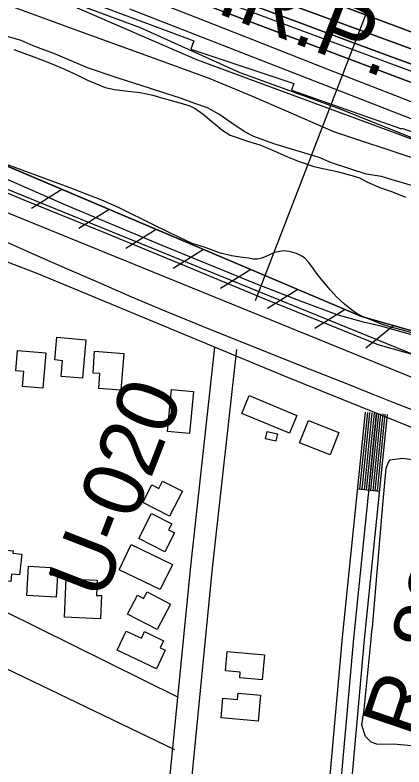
# Model space of a CAD drawing. Extents: x 3704301 to 3742427, y 506229 to 532009.
# Drawn here: x 3710287 to 3710818, y 519032 to 520058 of the extents above; entities that cross this region are included whole.
import ezdxf

# ---------------------------------------------------------------- set-up
doc = ezdxf.new("R2010")
doc.units = 0
for name, color, linetype in [('V-BLDG-OTLN', 7, 'Continuous'), ('V-FLOD-BASE', 7, 'Continuous'), ('V-LEVE-TOET', 7, 'Continuous'), ('V-RIVR-EDGE', 7, 'Continuous'), ('V-RIVR-RANG', 7, 'Continuous'), ('V-RIVR-RANG-IDEN', 7, 'Continuous'), ('V-ROAD-CNTR', 7, 'Continuous'), ('V-RRAP-FSHR', 7, 'Continuous'), ('V-RRAP-RVMT', 7, 'Continuous'), ('V-SITE-VEGE', 7, 'Continuous'), ('V-SURV-LINE', 7, 'Continuous'), ('V-TOPO-DPTH', 7, 'Continuous'), ('V-TOPO-MINR', 7, 'Continuous'), ('V-TOPO-SHOR', 7, 'Continuous'), ('V-TOPO-WATR', 7, 'Continuous'), ('V-TOPO-WATR-IDEN', 7, 'Continuous')]:
    doc.layers.add(name, color=color, linetype=linetype)

msp = doc.modelspace()

# ---------------------------------------------------------------- linework, layer by layer
at = {"layer": 'V-BLDG-OTLN'}
for points in [[(3710350.3, 519565.3), (3710352.2, 519586.7), (3710341.5, 519587.7), (3710344.4, 519618.7), (3710384, 519615.2), (3710379.3, 519562.7)], [(3710329.2, 519597.3), (3710325, 519549), (3710297.6, 519551.4), (3710299.4, 519571.8), (3710288.2, 519572.8), (3710290.6, 519600.7)], [(3710401.4, 519548.8), (3710402.9, 519569), (3710393.7, 519569.7), (3710395.9, 519599.5), (3710435.6, 519596.5), (3710431.8, 519546.5)], [(3710495.3, 519490.1), (3710500.7, 519547.5), (3710530.7, 519544.6), (3710525.3, 519487.3)], [(3710661.9, 519487.7), (3710596.6, 519514.8), (3710606.6, 519539.1), (3710671.9, 519511.9)], [(3710717.3, 519458.1), (3710675.7, 519474.7), (3710687.9, 519505.2), (3710729.4, 519488.6)], [(3710643, 519477), (3710629.1, 519480.1), (3710631.4, 519490.2), (3710645.3, 519487.1)], [(3710497.9, 519374.5), (3710461.5, 519393.4), (3710473.8, 519417.1), (3710483.3, 519412.1), (3710488.7, 519422.4), (3710515.6, 519408.5)], [(3710491.7, 519325.8), (3710456.1, 519344), (3710473.4, 519378.1), (3710501.1, 519364), (3710496.8, 519355.7), (3710504.8, 519351.7)], [(3710251.6, 519288.5), (3710255.9, 519330), (3710284.7, 519327.1), (3710284.3, 519324), (3710296.3, 519322.8), (3710293.4, 519294.3), (3710282.5, 519295.4), (3710281.5, 519285.4)], [(3710502.1, 519308.8), (3710485.5, 519274.4), (3710429.3, 519301.3), (3710445.9, 519335.8)], [(3710345.4, 519293.8), (3710343.5, 519263.8), (3710303.2, 519266.3), (3710305.7, 519306.4), (3710335.8, 519304.5), (3710335.1, 519294.5)], [(3710354.6, 519236.5), (3710356.9, 519289.1), (3710399.4, 519287.3), (3710398.5, 519266.3), (3710405.1, 519266.1), (3710403.7, 519234.4)], [(3710481.3, 519219.8), (3710440.9, 519241), (3710454.4, 519266.8), (3710462.8, 519262.4), (3710467.5, 519271.3), (3710499.6, 519254.5)], [(3710480.2, 519166.3), (3710426.7, 519191.9), (3710439.1, 519217.8), (3710459.7, 519208), (3710464, 519217.1), (3710490.1, 519204.6), (3710485.5, 519194.9), (3710492.3, 519191.6)], [(3710627.8, 519185.5), (3710624.7, 519151.1), (3710594, 519153.8), (3710594.7, 519161.7), (3710574.4, 519163.6), (3710576.7, 519190.1)], [(3710619.3, 519094.9), (3710568.7, 519099.2), (3710571, 519126.1), (3710591, 519124.5), (3710591.7, 519132.8), (3710622.3, 519130.2)]]:
    msp.add_lwpolyline(points, close=True, dxfattribs=at)
at = {"layer": 'V-FLOD-BASE'}
msp.add_lwpolyline([(3711172.7, 519454.7), (3711096, 519488.1), (3710991.9, 519534.7), (3710904.4, 519570.9), (3710876.5, 519581.2), (3710847.6, 519590.1), (3710803.6, 519602.3), (3710782.8, 519608.4), (3710770.5, 519613.1), (3710715.6, 519635.6), (3710627.1, 519671.3), (3710521.2, 519715.1), (3710405.2, 519763), (3710297.4, 519806.7), (3710172, 519859.3)], dxfattribs=at)
at = {"layer": 'V-LEVE-TOET'}
for points in [[(3710833.4, 519620.5), (3710786.6, 519633.7), (3710762.9, 519639.3), (3710727, 519649.1), (3710678.3, 519667.4), (3710620.5, 519689.5), (3710488.1, 519744), (3710356.5, 519799), (3710225.4, 519856.4)], [(3710264.5, 519753.4), (3710309.7, 519733.3), (3710355, 519713.3), (3710400.5, 519693.6), (3710446, 519674), (3710491.6, 519654.7), (3710554, 519629.4), (3710616.6, 519604.2), (3710679.2, 519579.3), (3710741.9, 519554.6), (3710773.4, 519541.8), (3710805.1, 519529.2), (3710836.8, 519516.9), (3710920.2, 519480.8), (3711001.2, 519446), (3711038.1, 519428.6), (3711117.6, 519397.2), (3711209.8, 519359.6), (3711263.3, 519339.4), (3711274.2, 519334.7)]]:
    msp.add_lwpolyline(points, dxfattribs=at)
at = {"layer": 'V-RIVR-EDGE'}
msp.add_lwpolyline([(3710325.3, 520090.9), (3710457.9, 520041.3), (3710594, 519979.8), (3710728.4, 519931.4), (3710841.1, 519886.1), (3710987.5, 519849.1), (3711106.3, 519826), (3711172.9, 519814.4), (3711205.3, 519800), (3711233.5, 519804.1), (3711265.9, 519805.2), (3711324.1, 519793.7), (3711376.3, 519773.7), (3711408.7, 519744.8), (3711466.2, 519691.3), (3711522.5, 519662.9), (3711583.7, 519639.3)], dxfattribs=at)
at = {"layer": 'V-RIVR-RANG'}
msp.add_line((3710615.4, 519668.9), (3710939.4, 520508.6), dxfattribs=at)
at = {"layer": 'V-ROAD-CNTR'}
msp.add_line((3710755.1, 519411.7), (3710784.9, 519408.6), dxfattribs=at)
for points in [[(3709131.7, 519805), (3710222.7, 519269.3), (3710510, 519127.5)], [(3713157.6, 518919.9), (3712918.7, 518948.2), (3712531.1, 518985.5), (3712067.6, 519029.6), (3711906, 519048.2), (3711880.7, 519050.4), (3711857.5, 519053.6), (3711843.4, 519056.9), (3711828.4, 519062.3), (3711804.8, 519068.1), (3711783.6, 519074.2), (3711747.7, 519088.7), (3711454.3, 519226.5), (3711379.5, 519260.4), (3711253.9, 519313.1), (3711117.8, 519371.9), (3710938, 519451.5), (3710654.9, 519565.5), (3710319.9, 519704.9), (3710100.2, 519789)], [(3710505.3, 519055.9), (3710153.4, 519224.7), (3709150.8, 519715.7)], [(3710559.6, 519605.2), (3710526.5, 519306.5), (3710476.3, 518796.3), (3710385.1, 517878.9)], [(3710589.5, 519601.9), (3710556.3, 519303.4), (3710517, 518904.1)], [(3710780.7, 519514.9), (3710749.4, 519207.7), (3710718.5, 518864.2), (3710667, 518371.2), (3710662.6, 518333.3), (3710444.9, 518328.5)], [(3710705.2, 518883.5), (3710734.4, 519209.2), (3710765.7, 519516.4)], [(3710735, 518880.3), (3710764.3, 519206.3), (3710795.6, 519513.4)], [(3710758, 519411.4), (3710768.7, 519516.1)], [(3710761, 519411.1), (3710771.7, 519515.8)], [(3710764, 519410.8), (3710774.7, 519515.5)], [(3710767, 519410.5), (3710777.7, 519515.2)], [(3710770, 519410.1), (3710780.7, 519514.9)], [(3710773, 519409.8), (3710783.6, 519514.6)], [(3710776, 519409.5), (3710786.6, 519514.3)], [(3710778.9, 519409.2), (3710789.6, 519514)], [(3710781.9, 519408.9), (3710792.6, 519513.7)]]:
    msp.add_lwpolyline(points, dxfattribs=at)
at = {"layer": 'V-RRAP-FSHR'}
for p, q in [((3710351.1, 519820.4), (3710309.7, 519794.5)), ((3710415.5, 519793), (3710374.1, 519767.1)), ((3710480, 519765.7), (3710438.5, 519739.8)), ((3710544.4, 519738.4), (3710503, 519712.5)), ((3710608.9, 519711.1), (3710567.5, 519685.2)), ((3710673.3, 519683.8), (3710632, 519657.9)), ((3710737.8, 519656.6), (3710696.4, 519630.6)), ((3710804.1, 519634.5), (3710766.2, 519603.8))]:
    msp.add_line(p, q, dxfattribs=at)
for points in [[(3709741.8, 520362.4), (3710017.7, 520222), (3710534.8, 519997.8), (3710940.4, 519847.9), (3711083.4, 519806), (3711220.5, 519772.7), (3711363.5, 519722.1), (3711531.9, 519623.8), (3711655.2, 519570.7), (3711808.3, 519520), (3711956.1, 519471.1), (3712143.5, 519424.7), (3712340.7, 519376.7), (3712594.2, 519305.2), (3712920.3, 519227.2), (3713163.8, 519173.1), (3713383, 519116.6), (3713629.9, 519034.4)], [(3711169.9, 519494.4), (3710970.9, 519572), (3710948, 519585.8), (3710932.2, 519597.2), (3710903.7, 519610.2), (3710868.7, 519615.5), (3710834, 519626), (3710760.1, 519647.1), (3710540.5, 519740), (3710203.8, 519882.8), (3710003.3, 519961), (3709975.7, 519975.8), (3709949.6, 519986.7), (3709920.1, 519999.5), (3709900.1, 520014.7), (3709879.3, 520025.8), (3709856.9, 520039.8), (3709841.4, 520055.3), (3709824.7, 520071.4)], [(3710273.5, 519853.3), (3710540.5, 519740), (3710760.1, 519647.1), (3710834, 519626), (3710852.4, 519620.5)]]:
    msp.add_lwpolyline(points, dxfattribs=at)
at = {"layer": 'V-RRAP-RVMT'}
for p, q in [((3710400.9, 520071.8), (3710531.3, 520023.1)), ((3710531.3, 520023.1), (3710527.3, 520011.6)), ((3710527.3, 520011.6), (3710667.6, 519964.7)), ((3710667.6, 519964.7), (3710664.4, 519955.9)), ((3710664.4, 519955.9), (3710814.6, 519902.9)), ((3710814.6, 519902.9), (3710815, 519904.1)), ((3710815, 519904.1), (3710951.4, 519856))]:
    msp.add_line(p, q, dxfattribs=at)
at = {"layer": 'V-SITE-VEGE'}
for points in [[(3710269.6, 520075.1), (3710370.1, 520037.9), (3710470.7, 520001.9), (3710552.9, 519971.7), (3710610, 519948.1), (3710660.6, 519926.2), (3710721.9, 519899.6), (3710831.4, 519863)], [(3710834.5, 519823.7), (3710805.3, 519832.6), (3710787.5, 519837.9), (3710766.7, 519841.4), (3710719, 519856.8), (3710702.4, 519863.9), (3710640.5, 519882.7), (3710613.1, 519892.8), (3710600, 519899.3), (3710583.3, 519910.6), (3710565.5, 519923), (3710550, 519931.9), (3710532.7, 519937.8), (3710513.1, 519944.9), (3710492.9, 519951.4), (3710472, 519957.9), (3710450.6, 519964.9), (3710426.8, 519972.6), (3710386.3, 519986.2), (3710342.3, 520005.1), (3710311.9, 520016.4), (3710295.8, 520023.5), (3710272, 520030.5)], [(3710833.3, 519060.8), (3710809, 519063.1), (3710781, 519063.6), (3710773.3, 519066), (3710765.5, 519073.7), (3710760.7, 519089.2), (3710763.6, 519110.6), (3710772.9, 519201.6), (3710774.1, 519217.6), (3710775.3, 519222.4), (3710789.1, 519390.1), (3710793.8, 519440.1), (3710797.3, 519449), (3710799.1, 519451.4), (3710816.3, 519453.8), (3710833, 519451.5)]]:
    msp.add_lwpolyline(points, dxfattribs=at)
at = {"layer": 'V-SURV-LINE'}
for points in [[(3709924.1, 519964), (3711342.4, 519387.4)], [(3711331.1, 519359.6), (3709912.8, 519936.2)]]:
    msp.add_lwpolyline(points, dxfattribs=at)
at = {"layer": 'V-TOPO-DPTH'}
for points in [[(3711600.2, 519672.1), (3711494.3, 519719.3), (3711437.9, 519744.4), (3711381.3, 519769.4), (3711324.8, 519794.2), (3711268.1, 519819), (3711205.1, 519846.6), (3711179.9, 519857.4), (3711154.7, 519868.1), (3711129.3, 519878.5), (3711103.9, 519888.8), (3711067.2, 519903.4), (3711060.1, 519906.3), (3711052.9, 519909), (3711045.7, 519911.7), (3711038.5, 519914.4), (3710926.4, 519955.2), (3710863.2, 519978.4), (3710799.9, 520001.6), (3710736.8, 520024.9), (3710673.7, 520048.4), (3710299.2, 520188.1)], [(3710299.2, 520188.1), (3710673.7, 520048.4), (3710736.8, 520024.9), (3710799.9, 520001.6), (3710863.2, 519978.4), (3710926.4, 519955.2), (3711038.5, 519914.4), (3711045.7, 519911.7), (3711052.9, 519909), (3711060.1, 519906.3), (3711067.2, 519903.4), (3711103.9, 519888.8), (3711129.3, 519878.5), (3711154.7, 519868.1), (3711179.9, 519857.4), (3711205.1, 519846.6), (3711268.1, 519819), (3711324.8, 519794.2), (3711381.3, 519769.4), (3711437.9, 519744.4), (3711494.3, 519719.3), (3711600.2, 519672.1)], [(3710310.5, 520162), (3710847.4, 519959.1), (3710880.3, 519946.6), (3710913.1, 519934.1), (3710945.9, 519921.4), (3710978.6, 519908.6), (3711011.3, 519895.5), (3711043.8, 519882.2), (3711076.1, 519868.4), (3711108.3, 519854.4), (3711335.9, 519753.4), (3711416, 519719.2), (3711496.7, 519686.3), (3711578.2, 519655.6)], [(3711578.2, 519655.6), (3711496.7, 519686.3), (3711416, 519719.2), (3711335.9, 519753.4), (3711108.3, 519854.4), (3711076.1, 519868.4), (3711043.8, 519882.2), (3711011.3, 519895.5), (3710978.6, 519908.6), (3710945.9, 519921.4), (3710913.1, 519934.1), (3710880.3, 519946.6), (3710847.4, 519959.1), (3710310.5, 520162)], [(3711606.5, 519729.9), (3711516.4, 519766.1), (3711426.2, 519802.2), (3711336.1, 519838.3), (3711245.9, 519874.3), (3711116.2, 519926), (3711090.8, 519936.1), (3711065.4, 519946), (3711039.9, 519955.8), (3711014.4, 519965.5), (3710583.7, 520127.2)], [(3711606.5, 519729.9), (3711516.4, 519766.1), (3711426.2, 519802.2), (3711336.1, 519838.3), (3711245.9, 519874.3), (3711116.2, 519926), (3711090.8, 519936.1), (3711065.4, 519946), (3711039.9, 519955.8), (3711014.4, 519965.5), (3710583.7, 520127.2)], [(3711824.9, 519607.6), (3711402.4, 519787.5), (3711345.4, 519811.5), (3711288.4, 519835.2), (3711231.2, 519858.5), (3711173.9, 519881.6), (3711091.3, 519914.5), (3711075.2, 519920.9), (3711059, 519927.1), (3711042.8, 519933.3), (3711026.6, 519939.3), (3710556.8, 520111.8)], [(3710556.8, 520111.8), (3711026.6, 519939.3), (3711042.8, 519933.3), (3711059, 519927.1), (3711075.2, 519920.9), (3711091.3, 519914.5), (3711173.9, 519881.6), (3711231.2, 519858.5), (3711288.4, 519835.2), (3711345.4, 519811.5), (3711402.4, 519787.5), (3711824.9, 519607.6)], [(3710443.3, 520066.6), (3710991, 519853.3), (3711010, 519845.8), (3711029, 519838.3), (3711047.9, 519830.7), (3711066.8, 519823.1), (3711157.7, 519786.1), (3711222.2, 519760.3), (3711286.9, 519735), (3711351.8, 519710.4), (3711417, 519686.3), (3711759.7, 519561.6)]]:
    msp.add_lwpolyline(points, dxfattribs=at)
at = {"layer": 'V-TOPO-MINR'}
for points in [[(3710299.2, 520188.1), (3710673.7, 520048.4), (3710736.8, 520024.9), (3710799.9, 520001.6), (3710863.2, 519978.4), (3710926.4, 519955.2), (3711038.5, 519914.4), (3711045.7, 519911.7), (3711052.9, 519909), (3711060.1, 519906.3), (3711067.2, 519903.4), (3711103.9, 519888.8), (3711129.3, 519878.5), (3711154.7, 519868.1), (3711179.9, 519857.4), (3711205.1, 519846.6), (3711268.1, 519819), (3711324.8, 519794.2), (3711381.3, 519769.4), (3711437.9, 519744.4), (3711494.3, 519719.3), (3711600.2, 519672.1)], [(3710304.4, 520176.3), (3710910.3, 519951.1), (3710933.5, 519942.5), (3710956.8, 519933.9), (3710980, 519925.4), (3711003.3, 519916.9), (3711044.4, 519902), (3711047.1, 519901), (3711049.8, 519900), (3711052.5, 519898.9), (3711055.2, 519897.9), (3711069, 519892.4), (3711078.5, 519888.5), (3711088, 519884.6), (3711097.5, 519880.6), (3711106.9, 519876.5), (3711127.8, 519867.3), (3711147.7, 519858.5), (3711167.5, 519849.7), (3711187.3, 519840.8), (3711207.2, 519831.9), (3711471, 519712.7), (3711529.3, 519687.5)], [(3710310.5, 520162), (3710847.4, 519959.1), (3710880.3, 519946.6), (3710913.1, 519934.1), (3710945.9, 519921.4), (3710978.6, 519908.6), (3711011.3, 519895.5), (3711043.8, 519882.2), (3711076.1, 519868.4), (3711108.3, 519854.4), (3711335.9, 519753.4), (3711416, 519719.2), (3711496.7, 519686.3), (3711578.2, 519655.6)], [(3710583.7, 520127.2), (3711014.4, 519965.5), (3711039.9, 519955.8), (3711065.4, 519946), (3711090.8, 519936.1), (3711116.2, 519926), (3711245.9, 519874.3), (3711336.1, 519838.3), (3711426.2, 519802.2), (3711516.4, 519766.1), (3711606.5, 519729.9)], [(3710556.8, 520111.8), (3711026.6, 519939.3), (3711042.8, 519933.3), (3711059, 519927.1), (3711075.2, 519920.9), (3711091.3, 519914.5), (3711173.9, 519881.6), (3711231.2, 519858.5), (3711288.4, 519835.2), (3711345.4, 519811.5), (3711402.4, 519787.5), (3711824.9, 519607.6)], [(3710441.8, 520091.9), (3710532.8, 520055.8), (3710624, 520019.8), (3710715.1, 519984), (3710806.4, 519948.3), (3710978, 519881.3), (3711006.9, 519869.9), (3711035.7, 519858.3), (3711064.5, 519846.5), (3711093.1, 519834.5), (3711215.1, 519783), (3711305.1, 519746), (3711395.4, 519710.1), (3711486.4, 519675.8), (3711577.8, 519642.7)]]:
    msp.add_lwpolyline(points, dxfattribs=at)
at = {"layer": 'V-TOPO-SHOR'}
for points in [[(3710285.7, 520011.3), (3710312.7, 520001.5), (3710332.1, 519993.9), (3710353.9, 519985), (3710371.4, 519976.5), (3710386, 519969.5), (3710396, 519965.3), (3710410.2, 519959.6), (3710422.9, 519956.8), (3710437.6, 519955), (3710457.9, 519952.6), (3710475.4, 519948.9), (3710485.8, 519945.6), (3710512.3, 519938.6), (3710525.6, 519934.4), (3710533.1, 519930.6), (3710544, 519923.1), (3710555.4, 519913.6), (3710563, 519907), (3710569.6, 519901.9), (3710581, 519894.3), (3710590.4, 519891), (3710603.2, 519886.8), (3710621.2, 519881.2), (3710641, 519873.2), (3710659, 519864.7), (3710675.1, 519858.6), (3710695, 519851.6), (3710709.6, 519848.3), (3710726.7, 519845), (3710747, 519839.4), (3710757.4, 519836.1), (3710766.4, 519831.4), (3710783.9, 519823.4), (3710802.4, 519816.9), (3710820.3, 519809.8)], [(3710843.5, 519620.8), (3710814.2, 519628.8), (3710798.6, 519633), (3710787.2, 519636.3), (3710774, 519641.9), (3710763.1, 519646.1), (3710754.1, 519650.8), (3710746.5, 519656), (3710737, 519664), (3710726.6, 519673.5), (3710717.6, 519682.9), (3710708.1, 519694.2), (3710700.1, 519704.1), (3710692.5, 519715.4), (3710687.7, 519721.1), (3710682.1, 519726.8), (3710678.7, 519729.1), (3710671.6, 519732.9), (3710661.7, 519735.7), (3710653.7, 519736.6), (3710641.4, 519734.2), (3710632.9, 519730), (3710623.9, 519726.6), (3710618.7, 519725.2), (3710612.1, 519725.2), (3710606.4, 519726.6), (3710597.9, 519727.5), (3710582.8, 519729.8), (3710567.6, 519733.6), (3710546.8, 519741.1), (3710528.9, 519746.7), (3710511.8, 519754.7), (3710478.2, 519771.2), (3710428.5, 519795.6), (3710405.8, 519805.5), (3710360.9, 519822.9), (3710262, 519859.5)]]:
    msp.add_lwpolyline(points, dxfattribs=at)
at = {"layer": 'V-TOPO-WATR'}
msp.add_lwpolyline([(3710443.3, 520066.6), (3710991, 519853.3), (3711010, 519845.8), (3711029, 519838.3), (3711047.9, 519830.7), (3711066.8, 519823.1), (3711157.7, 519786.1), (3711222.2, 519760.3), (3711286.9, 519735), (3711351.8, 519710.4), (3711417, 519686.3), (3711759.7, 519561.6)], dxfattribs=at)

# ---------------------------------------------------------------- texts
at = {"layer": 'V-RIVR-RANG-IDEN'}
for s, rotation, p in [('U-020', 68.7543, (3710407.4, 519257.4)), ('R-88.8', 71.3104, (3710838.2, 519067.4))]:
    msp.add_text(s, height=83, rotation=rotation, dxfattribs=at).set_placement(p)
at = {"layer": 'V-TOPO-WATR-IDEN'}
msp.add_text('L.W.R.P.', height=83, rotation=338.7324, dxfattribs=at).set_placement((3710375.9, 520133.6))

doc.saveas('drawing.dxf')
